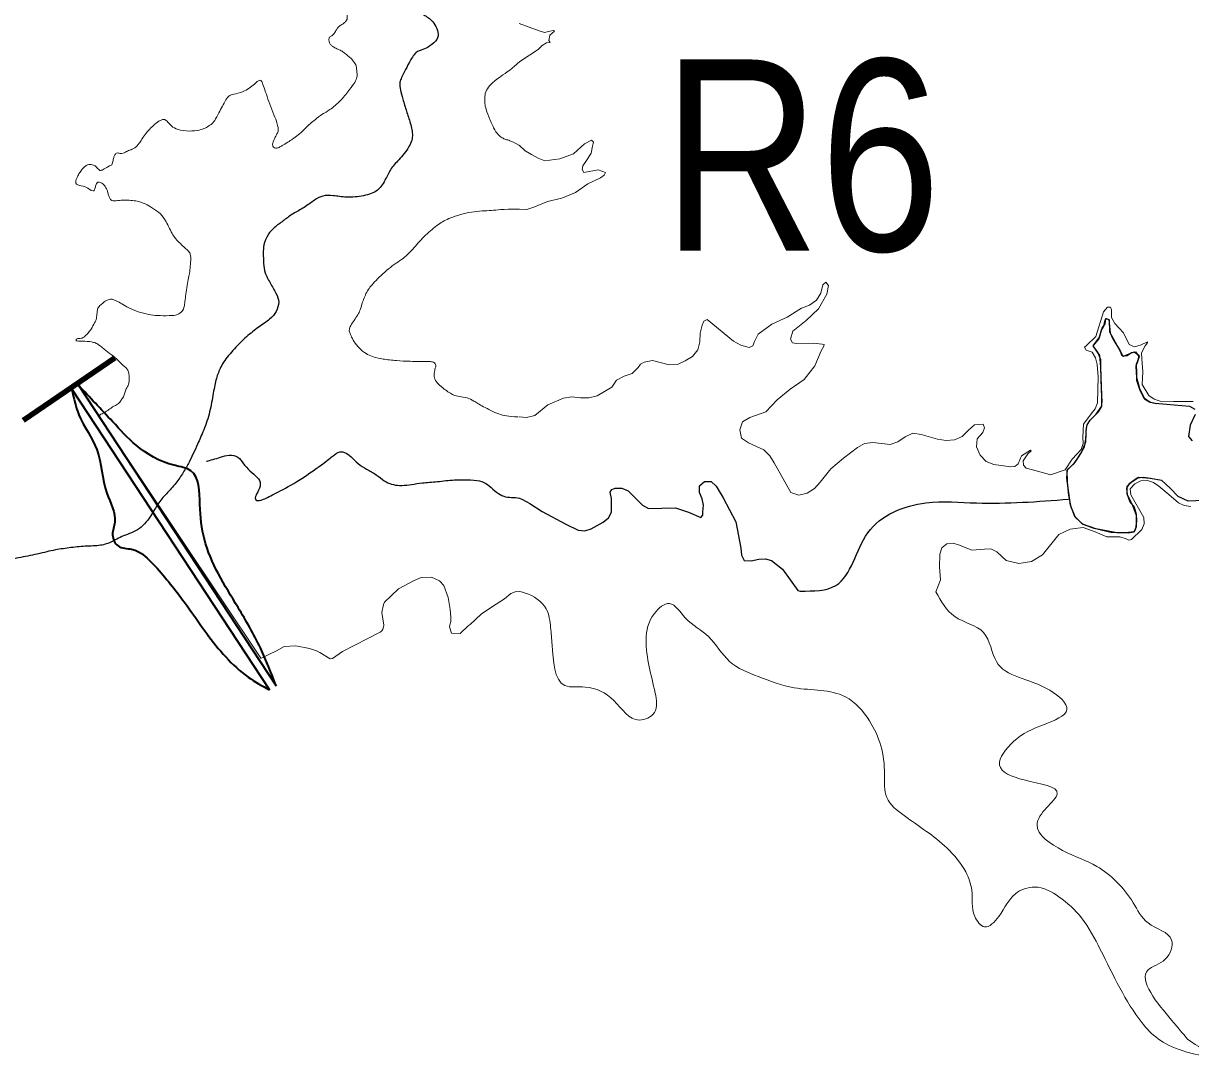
# Model space of a CAD drawing. Extents: x 553962 to 842807, y 8883888 to 9032388.
# Drawn here: x 673791 to 676840, y 8978200 to 8980900 of the extents above; entities that cross this region are included whole.
import ezdxf
from ezdxf.enums import TextEntityAlignment as Align

# ---------------------------------------------------------------- set-up
doc = ezdxf.new("R2010")
doc.units = 0
doc.header["$LTSCALE"] = 160
for name, color, linetype, lineweight in [('21', 7, 'Continuous', 25), ('7', 7, 'Continuous', 90), ('8', 7, 'Continuous', 13)]:
    doc.layers.add(name, color=color, linetype=linetype, lineweight=lineweight)

msp = doc.modelspace()

# ---------------------------------------------------------------- linework, layer by layer
at = {"layer": '21'}
for points in [[(676735.1, 8979710.2), (676716.5, 8979713.3), (676699.8, 8979711.5), (676685.3, 8979701), (676673.4, 8979689.2), (676673.4, 8979670.8), (676681.3, 8979649.7), (676691.9, 8979635.3), (676697.1, 8979616.9), (676698.5, 8979598.5), (676695.8, 8979578.7), (676691.9, 8979570.9), (676670.8, 8979568.2), (676655, 8979568.2), (676631.3, 8979569.5), (676591.8, 8979578.7), (676557.6, 8979590.6), (676537.4, 8979611.3), (676526.2, 8979640.9), (676516.8, 8979711.5), (676518.1, 8979733.9), (676535.2, 8979749.7), (676548.4, 8979769.1), (676562.9, 8979792.8), (676566.8, 8979819.1), (676566.8, 8979833.5), (676568.2, 8979848), (676574.8, 8979859.8), (676593.2, 8979878.2), (676607.7, 8979899.2), (676607.7, 8979926.8), (676606.3, 8979975.5), (676605, 8980003.1), (676605, 8980020.2), (676598.4, 8980038.6), (676585.3, 8980057), (676599.8, 8980074.1), (676609, 8980103), (676616.9, 8980114.8), (676618.2, 8980128), (676626.1, 8980125.4), (676627.4, 8980108.3), (676629.1, 8980090.7), (676636.6, 8980075.4), (676656.4, 8980042.5), (676661.6, 8980030.7), (676673.5, 8980032), (676685.3, 8980039.9), (676695.9, 8980041.2), (676705.1, 8980028.1), (676697.2, 8980008.4), (676698.5, 8979987.3), (676698.5, 8979967.6), (676706.4, 8979943.9), (676716.9, 8979921.6), (676734, 8979909.8), (676749.8, 8979906.6)], [(676893.9, 8979653.4), (676833.5, 8979650.9), (676806.7, 8979663.1), (676786.2, 8979685), (676764.8, 8979705), (676734.4, 8979710.3), (676704, 8979712.9), (676679.2, 8979696.2), (676672.1, 8979684), (676673.9, 8979668.5), (676687.2, 8979642), (676697.5, 8979614.2), (676697.2, 8979584.4), (676691.5, 8979570.5), (676677.1, 8979567.8), (676646.6, 8979568.3), (676587.6, 8979579.8), (676559.2, 8979589.7), (676539.3, 8979608.2), (676527.7, 8979635), (676521.6, 8979666.9), (676517.9, 8979700.7), (676517.3, 8979732.2), (676538.4, 8979753.2), (676554.7, 8979778.5), (676566, 8979805.8), (676566.8, 8979835.9), (676569.1, 8979850.7), (676577.5, 8979863.1), (676599, 8979884.4), (676607, 8979897.2), (676609, 8979911.7), (676606.8, 8979942.2), (676605, 8980001.9), (676602.5, 8980031.5), (676585.3, 8980056.7), (676602.9, 8980080.8), (676605.9, 8980095.8), (676613.4, 8980108.1), (676616.7, 8980123.8), (676619.7, 8980128.2), (676626.8, 8980124.6), (676628.2, 8980093.8), (676656.8, 8980041), (676659.3, 8980033.3), (676664.7, 8980029.9), (676679.1, 8980035.7), (676692.6, 8980041.7), (676704.2, 8980032.5), (676701.9, 8980018), (676696.6, 8980004.1), (676698.3, 8979973.9), (676705.9, 8979945.2), (676719.6, 8979918.7), (676732.3, 8979910.4), (676746.8, 8979906.9), (676777, 8979904.4), (676836.4, 8979899), (676850.4, 8979891.1)], [(676851.1, 8979877.8), (676838.2, 8979849.8), (676834.1, 8979820.2), (676843.5, 8979808.4)], [(675087.2, 8979659.3), (675095, 8979655.6), (675114.1, 8979645.4), (675146.7, 8979624.2), (675208.2, 8979591.3), (675240.7, 8979575.2), (675257.5, 8979573.3), (675274.6, 8979579), (675305.8, 8979595.8), (675319.4, 8979607.2), (675327.3, 8979622.7), (675327.6, 8979658.2), (675323.6, 8979674.8), (675328.6, 8979681.6), (675337.3, 8979685.4), (675354.3, 8979685.1), (675371.1, 8979678.1), (675396.3, 8979653.2), (675408.5, 8979640.4), (675424, 8979631.9), (675459.2, 8979632.5), (675494.4, 8979633.6), (675528, 8979622.3), (675560.4, 8979608.1), (675566.2, 8979614.1), (675565.7, 8979622.9), (675567.7, 8979640.6), (675564.3, 8979657.6), (675557.1, 8979673.7), (675557, 8979691.4), (675570.5, 8979702.5), (675587.8, 8979702.3), (675600.7, 8979690.3), (675618.7, 8979659.8), (675651.8, 8979597.5), (675665.5, 8979528.3), (675666.5, 8979510.4), (675673.8, 8979496.2), (675691.8, 8979495.5), (675711.8, 8979499.3), (675729.3, 8979500.5), (675745.4, 8979495.8), (675773.5, 8979473.1), (675814.3, 8979417.8), (675820.2, 8979416.2)]]:
    msp.add_lwpolyline(points, dxfattribs=at)
for points in [[(675088.2, 8981289.5), (675084.6, 8981286.1), (675073.1, 8981281), (675059.7, 8981272.7), (675039.9, 8981265.7), (675019.6, 8981265.6), (674995.4, 8981268.7), (674982, 8981273.1), (674960.3, 8981278.1), (674940.6, 8981276.2), (674934.2, 8981266.7), (674930.4, 8981246.4), (674930.3, 8981233.3), (674939.2, 8981216.9), (674950, 8981194.1), (674950, 8981172.6), (674932.2, 8981151.7), (674910.5, 8981138.4), (674888.2, 8981126.9), (674870.8, 8981114.5), (674849.1, 8981094.2), (674823.7, 8981070.8), (674802, 8981051.2), (674784.8, 8981030.3), (674766.2, 8981002.1), (674758, 8980979.3), (674754.2, 8980961.6), (674762.4, 8980950.3), (674795.5, 8980943.4), (674824.7, 8980928.9), (674855.4, 8980911.6), (674866.2, 8980896.4), (674876.3, 8980876.2), (674874.2, 8980857.5), (674852.5, 8980838.7), (674834.8, 8980830.4), (674816.2, 8980826.5), (674798.8, 8980797.3), (674785.8, 8980771.4), (674778.7, 8980757.7), (674774.3, 8980746.3), (674774.3, 8980730.6), (674779.7, 8980710.9), (674789.6, 8980677.2), (674799.5, 8980647.8), (674809.4, 8980612.7), (674805.2, 8980583.2), (674774.2, 8980544.7), (674750.3, 8980520.8), (674739, 8980494.1), (674719.4, 8980460.5), (674681.4, 8980447.8), (674633.7, 8980443.5), (674600.1, 8980450.4), (674572.5, 8980450.3), (674553, 8980439), (674525.2, 8980417.8), (674494.6, 8980402.3), (674473.2, 8980385.5), (674449, 8980368.7), (674429.1, 8980349.2), (674417.7, 8980318.3), (674418.2, 8980300.5), (674418.2, 8980271.1), (674421.1, 8980248.6), (674435.4, 8980221.9), (674452.6, 8980193.8), (674461.2, 8980171.3), (674452.6, 8980146.1), (674437, 8980126.5), (674405.6, 8980106.4), (674374.2, 8980081.3), (674342.8, 8980050.5), (674311.5, 8980012.7), (674298.6, 8979983.2), (674290.1, 8979952.4), (674283, 8979903.3), (674270.2, 8979852.8), (674250.5, 8979810.5), (674243.8, 8979793.3), (674225.4, 8979755.1)], [(674225.4, 8979755.1), (674222.2, 8979749.1), (674211.1, 8979728.9), (674193.8, 8979701.7), (674168, 8979673.7), (674143.7, 8979647.1), (674129.5, 8979619.1), (674096.6, 8979574.2), (674050.8, 8979561.7), (674019.3, 8979542.1), (673990.7, 8979533.8), (673947.8, 8979533.8), (673904.9, 8979528.3), (673866.3, 8979522.8), (673814.8, 8979508.9), (673766.2, 8979501.9), (673727.5, 8979486.2), (673707.4, 8979468.8), (673695.9, 8979444.3), (673685.8, 8979419.8)], [(674269.9, 8979755.2), (674271, 8979755.6), (674281, 8979758.8), (674301.5, 8979764.1), (674322.1, 8979771.7), (674348.5, 8979771.6), (674363.3, 8979753.9), (674372.3, 8979741.2), (674378.3, 8979735)], [(674378.3, 8979735), (674384.3, 8979728.8), (674399.4, 8979716.5), (674413.6, 8979702), (674406.5, 8979679.2), (674395.3, 8979662.6), (674398.5, 8979650.6), (674415.9, 8979653.8), (674449.4, 8979671.4), (674501.4, 8979697.8), (674579.8, 8979752.3), (674601.8, 8979771.3), (674617.6, 8979782), (674634.1, 8979778.8), (674651.9, 8979763), (674669.8, 8979744), (674693.9, 8979732.5), (674719.3, 8979715.9), (674739.1, 8979699.9), (674757.5, 8979693.5), (674779.1, 8979691.4), (674805.7, 8979694.5), (674831.1, 8979699.4), (674872.3, 8979701.7), (674917.4, 8979707.8), (674962.5, 8979706.9), (674989.8, 8979703.6), (675008.2, 8979692.1), (675027.3, 8979672.9), (675045.8, 8979662.6), (675065.5, 8979660.6), (675080.1, 8979660.5), (675087.2, 8979659.3)]]:
    msp.add_open_spline(points, degree=3, dxfattribs=at)
msp.add_spline([(675820.2, 8979416.2), (675913.3, 8979430.9), (675996.6, 8979568.1), (676148.5, 8979646.5), (676280.7, 8979646.5), (676520.8, 8979656.2)], degree=3, dxfattribs=at)
at = {"layer": '7'}
msp.add_line((673791.5, 8979862.6), (674030.2, 8980026), dxfattribs=at)
at = {"layer": '8', "lineweight": 35}
for p, q in [((673918.3, 8979943.4), (674434.6, 8979157.8)), ((673935.1, 8979954.4), (674451.3, 8979168.8))]:
    msp.add_line(p, q, dxfattribs=at)
at = {"layer": '8'}
for points in [[(675086.3, 8980899.2), (675138.8, 8980879.9), (675152.6, 8980875.6), (675166.3, 8980878.8), (675175.5, 8980881), (675178.7, 8980879.6), (675166.6, 8980868.4), (675163.8, 8980854.9), (675166.8, 8980849.8), (675157.9, 8980848.8), (675146.1, 8980841.7), (675136.1, 8980831.1), (675087.6, 8980800)], [(675086.3, 8980580.9), (675101.7, 8980566.1), (675118.5, 8980556.5), (675135.5, 8980546.9), (675152.9, 8980540.3), (675192, 8980545.7), (675228, 8980559), (675256.8, 8980584.8), (675274.7, 8980594.1), (675280.3, 8980589.3), (675278.1, 8980578.7), (675274.1, 8980560.1), (675263.9, 8980543.5), (675252.9, 8980527.5), (675250.4, 8980518.1), (675254.8, 8980509.9), (675292.9, 8980516.7), (675311.5, 8980510), (675308.5, 8980502.6), (675298.9, 8980496.2), (675265.4, 8980480.7), (675233.7, 8980457.4), (675197.9, 8980442.8), (675160.5, 8980434.2), (675124.8, 8980419.1), (675106.5, 8980413.1), (675087.2, 8980414.5)], [(675086.3, 8979871.1), (675105.8, 8979869.5), (675127.3, 8979874.8), (675161.2, 8979903.1), (675202.2, 8979920.5), (675223.9, 8979924), (675246.1, 8979921.5), (675268.3, 8979921), (675289.6, 8979926.2), (675328, 8979949.3), (675340.2, 8979967.6), (675360.3, 8979977.4), (675381.1, 8979984.6), (675397.2, 8980000.1), (675403.2, 8980009.4), (675413, 8980014.1), (675434.8, 8980018.5), (675478, 8980007.6), (675500.1, 8980008), (675520.1, 8980017.4), (675539.2, 8980029), (675552.6, 8980046.4), (675557.8, 8980067.6), (675558.8, 8980089.8), (675563.7, 8980111.1), (675568.5, 8980121.5), (675577.5, 8980126.2), (675645.7, 8980069.4), (675665.3, 8980059.1), (675686.9, 8980052.6), (675696.1, 8980057.4), (675700.5, 8980068.1), (675710.1, 8980087.6), (675746, 8980113.6), (675786.4, 8980132.2), (675823.9, 8980155), (675844.5, 8980163.2), (675862.7, 8980176.1), (675873.8, 8980194.9), (675879.4, 8980216.3), (675887.3, 8980222.9), (675893.9, 8980214.5), (675889.6, 8980191.8), (675868, 8980153.8), (675835.7, 8980123.4), (675800.8, 8980095.1), (675794.7, 8980074.3), (675799.9, 8980064.7), (675810.8, 8980063.3), (675855, 8980063.7), (675877.6, 8980061.7), (675882.5, 8980060.5), (675882.1, 8980056.2), (675875.2, 8980044.2), (675857.9, 8980004.9), (675830.3, 8979969.1), (675794.2, 8979943.8), (675760, 8979916), (675730.5, 8979884.8), (675688.2, 8979869.3), (675669.7, 8979858.3), (675662.2, 8979837.3), (675666.7, 8979815.9), (675684.8, 8979803.2), (675725.2, 8979785.3)], [(676512.4, 8979733), (676530, 8979760.8), (676553.8, 8979786.4), (676559.3, 8979801.6), (676558.3, 8979818.2), (676560.1, 8979852.3), (676579.8, 8979879.2), (676590.2, 8979892.5), (676596.2, 8979908.2), (676598.3, 8979975.8), (676595.6, 8980008.6), (676591.2, 8980025.2), (676582.6, 8980040), (676566.6, 8980045.8), (676562.3, 8980053.9), (676567.8, 8980058.1), (676592.5, 8980081), (676612.5, 8980145.4), (676622.8, 8980158.2), (676630.3, 8980157.6), (676632.7, 8980150.7), (676633.4, 8980130.8), (676641.8, 8980115.7), (676664.4, 8980091.1), (676678.9, 8980060.2), (676692.8, 8980054.2), (676710.5, 8980059.7), (676727.2, 8980067.5), (676726.6, 8980064.5), (676720.8, 8980056.8), (676711.7, 8980038.8), (676711.9, 8980022.6), (676714.8, 8979989.3), (676713.1, 8979956.1), (676730.8, 8979926.9), (676744.2, 8979917.3), (676760, 8979912.5), (676794.6, 8979911.3), (676828.5, 8979911.4), (676845.9, 8979911.8)], [(674598.6, 8979240), (674593.1, 8979239.1), (674565.6, 8979255.6), (674557.2, 8979259.9), (674538.5, 8979265.8), (674503.4, 8979273.4), (674472.5, 8979271.7), (674452.6, 8979260.3), (674412.4, 8979241.2), (674411.5, 8979240.6), (673988.2, 8979874.4)], [(675725.2, 8979785.3), (675741, 8979769.8), (675752.5, 8979750.9), (675795.8, 8979673.8), (675816.6, 8979666.7), (675838.7, 8979671.8), (675857.1, 8979684.2), (675872.4, 8979700.7), (675899.7, 8979735.8), (675933.4, 8979763.6), (675969.4, 8979791.2), (675988.3, 8979802), (676010.2, 8979804.3), (676055, 8979799.5), (676075.2, 8979806.4), (676094.3, 8979819.4), (676114.1, 8979828.6), (676135.9, 8979825.7), (676178.6, 8979812.8), (676200.9, 8979809.5), (676223.1, 8979811.2), (676243, 8979820.4), (676259.2, 8979836.5), (676275, 8979850.4), (676298.1, 8979852.1), (676301.1, 8979842.9), (676296.6, 8979830.7), (676282, 8979814.2), (676280.3, 8979793.1), (676289.8, 8979771), (676305.4, 8979754.7), (676325.6, 8979747), (676369.8, 8979740.7), (676380.9, 8979741.9), (676389.1, 8979748.5), (676397.6, 8979769.4), (676421.3, 8979784.1)], [(676421.3, 8979784.1), (676423.6, 8979782.4), (676414.2, 8979774.5), (676402, 8979756.8), (676403.2, 8979745.5), (676409.8, 8979737.6), (676453, 8979726.1), (676473.6, 8979719.9), (676512.4, 8979733)], [(676840, 8979637.3), (676823, 8979639.4), (676808.1, 8979646.4), (676782.6, 8979668.6), (676756.5, 8979690.5), (676742.7, 8979700.2), (676727, 8979705.2), (676709.8, 8979704), (676693.6, 8979696.6), (676682.1, 8979683.6), (676683.7, 8979667.6), (676717.2, 8979608.8), (676718.3, 8979591.9), (676712, 8979577.2), (676685.4, 8979550.7), (676678, 8979549.3), (676671, 8979553.1), (676654.9, 8979557.9), (676620.8, 8979558.3), (676590.2, 8979571.3), (676559, 8979582.3), (676525.1, 8979577.6), (676495.1, 8979563.6), (676453.2, 8979510.5), (676424.4, 8979493.1), (676391, 8979488.4), (676358.3, 8979496.3), (676333.3, 8979519.1), (676318, 8979526.3), (676301.5, 8979525.9), (676267.9, 8979523.4), (676236.3, 8979535.7), (676219.6, 8979541.1), (676203.3, 8979539.6), (676190.2, 8979528.8), (676184.3, 8979513), (676184.2, 8979479.4), (676186.5, 8979445.7), (676174.7, 8979414.5)], [(675088.1, 8979414.9), (675088, 8979414.8), (675075.8, 8979414.4), (675064.3, 8979410.1), (675047.5, 8979395.7), (675016.9, 8979376.3), (674986.8, 8979356), (674958.1, 8979328.9), (674953.2, 8979325.6), (674932.6, 8979305), (674909.8, 8979306.4), (674904.7, 8979322.5), (674905.6, 8979328), (674908.1, 8979336.9), (674908.1, 8979348.3), (674906, 8979368.2), (674901.3, 8979394.5), (674901.1, 8979399.4), (674889.6, 8979430.9), (674877.9, 8979442.7), (674856.9, 8979452.3), (674830.5, 8979451.3), (674812.3, 8979443.7)], [(674812.3, 8979443.7), (674770.9, 8979422), (674734.5, 8979386.9), (674732, 8979381.4), (674727.3, 8979360.2), (674732.8, 8979326.8), (674732, 8979321.7), (674730.3, 8979316.6), (674727.3, 8979311.9), (674723.1, 8979309), (674624.5, 8979258.6), (674598.6, 8979240)]]:
    msp.add_lwpolyline(points, dxfattribs=at)
for points in [[(673977, 8980528.2), (673980.1, 8980526.9), (673983.3, 8980523), (673987.7, 8980518.2), (673990.7, 8980514.8), (673998.5, 8980515.7), (674013.7, 8980526.8), (674019.1, 8980527.7), (674022.5, 8980529.7), (674024.5, 8980535), (674026.9, 8980547.5), (674029.4, 8980554.7), (674034.3, 8980561.5), (674040.1, 8980561), (674044.1, 8980559.5), (674051.4, 8980559), (674064.5, 8980566.5), (674073.6, 8980569.5), (674077.5, 8980572), (674080.5, 8980573.3), (674084.8, 8980575.8), (674086.9, 8980577.5), (674089.5, 8980580.5), (674097.3, 8980591.1), (674104.2, 8980602.1), (674114.5, 8980616.1), (674134.5, 8980637), (674149.7, 8980647.1), (674157, 8980648.9), (674160.5, 8980648.8), (674165.3, 8980645.9), (674178.6, 8980630.2), (674192.8, 8980622), (674225.1, 8980616.6), (674253, 8980620.8), (674266.2, 8980625.6), (674279.4, 8980633.3), (674289.2, 8980641.5), (674297.5, 8980657.6), (674320.5, 8980700), (674325.4, 8980707.7), (674329.8, 8980711), (674338.1, 8980713.9), (674366, 8980720.6), (674380.7, 8980729.2), (674396.3, 8980741.7), (674404.6, 8980749.9), (674410.5, 8980751.3), (674412.9, 8980750.3), (674415.4, 8980746.5), (674421.8, 8980726), (674430.1, 8980702.8), (674439.5, 8980673.8), (674451.8, 8980646.8), (674455.7, 8980632.3), (674457.7, 8980622.2), (674455.7, 8980613), (674448.9, 8980603.4), (674441.6, 8980584.6), (674442.6, 8980578.8), (674447, 8980573.5), (674452.8, 8980573), (674461.7, 8980576.3), (674468.5, 8980581.1), (674487.1, 8980591.7), (674495.9, 8980598.9), (674513.6, 8980610.5), (674527.9, 8980626.1), (674559.9, 8980654.4), (674575.3, 8980664.1), (674588.7, 8980670.9), (674622.4, 8980698.5), (674645, 8980729.2), (674658, 8980745.6), (674663.3, 8980760.1), (674663.3, 8980767.3), (674661.8, 8980776), (674661.3, 8980784.7), (674659.9, 8980792.4), (674648.3, 8980807.6), (674640.6, 8980813.8), (674629.5, 8980822), (674622.7, 8980828.7), (674609.7, 8980832.5), (674599.1, 8980839.2), (674594.3, 8980843.6), (674589.5, 8980850.3), (674589.4, 8980861.9), (674591.4, 8980863.8), (674594.7, 8980865.8), (674598.6, 8980868.2), (674602.9, 8980872.1), (674607.2, 8980879.8), (674614.4, 8980891.8), (674623.1, 8980896.2), (674630.3, 8980901.1), (674636.1, 8980907.8), (674637.6, 8980913.6), (674637.1, 8980922.8), (674635.6, 8980937.2), (674633.2, 8980954.7)], [(675087.6, 8980800), (675070, 8980783), (675033.3, 8980757.5), (675012.6, 8980742), (674999.1, 8980724), (674996.1, 8980709.5), (674996.1, 8980689), (674999.1, 8980677), (675009.2, 8980648.5), (675023.3, 8980618), (675033.9, 8980605.5), (675045.4, 8980598.5), (675051.5, 8980595.5), (675062.1, 8980594), (675085.7, 8980581.5)], [(673968.6, 8980463.2), (673955.9, 8980473.4), (673940.7, 8980474.9), (673930.9, 8980478.3), (673928.5, 8980481.2), (673928.5, 8980487.7), (673930.4, 8980494.5), (673934.8, 8980503.8), (673941.2, 8980513.5), (673948.1, 8980522.1), (673953.4, 8980527), (673960.8, 8980530.8), (673964.7, 8980531.3), (673973.8, 8980529.6), (673977, 8980528.2)], [(674002.5, 8980048.4), (673985.8, 8980062.2), (673976.9, 8980066.8), (673950.9, 8980069.3), (673933, 8980069.3), (673929.5, 8980070), (673929.1, 8980072.5), (673929.3, 8980073.7), (673932, 8980075.3), (673934.9, 8980076.4), (673942.8, 8980076.4), (673947.7, 8980078.3), (673951.6, 8980081.2), (673957.5, 8980087.5), (673965.3, 8980095.2), (673976.6, 8980114.9), (673982, 8980125), (673984, 8980140.5), (673984, 8980150.1), (673988.4, 8980160.2), (673998.7, 8980167.9), (674006.1, 8980175.6), (674020.3, 8980179.4), (674026.7, 8980178), (674038, 8980173.1), (674052, 8980164.5), (674071.5, 8980153.8), (674097.8, 8980143.1), (674126.4, 8980137.1), (674144.9, 8980135.7), (674184.8, 8980135.6), (674193.2, 8980138), (674207.4, 8980147.1), (674212.3, 8980157.7), (674215.7, 8980195.8), (674225, 8980244.5), (674227, 8980259), (674228.9, 8980282.6), (674228.4, 8980290.8), (674226.9, 8980300), (674219.6, 8980308.2), (674207.3, 8980317.9), (674196, 8980330), (674183.3, 8980341.6), (674162.7, 8980386), (674151.4, 8980401.5), (674127.1, 8980418.4), (674110.5, 8980427.6), (674098.2, 8980432.5), (674086, 8980435.9), (674068.3, 8980437.4), (674045.8, 8980437.5), (674029.6, 8980435.6), (674022.3, 8980436.1), (674018.3, 8980439.5), (674012, 8980454.9), (674011.5, 8980460.2), (674010, 8980466.5), (674001.2, 8980479.5), (673991.9, 8980484.9), (673986, 8980484.9), (673982.6, 8980481), (673980.4, 8980475.7), (673977.4, 8980463.7), (673975.5, 8980461.8), (673974, 8980461.3), (673968.6, 8980463.2)], [(675086, 8980414.3), (675039.7, 8980414.4), (675017.6, 8980409.5), (674962.2, 8980409.6), (674901.9, 8980390.6), (674877.3, 8980376.7), (674840.2, 8980346.7), (674812.2, 8980312.8), (674785.1, 8980284.8), (674745, 8980260.8), (674705, 8980220.9), (674687.1, 8980198.9), (674675.1, 8980164.9), (674671.2, 8980150), (674665.2, 8980139), (674655.2, 8980123), (674645.3, 8980110), (674642.3, 8980099.2), (674642.8, 8980092.7), (674648.3, 8980080.3), (674656.8, 8980063.8), (674672.9, 8980045.8), (674691, 8980033.3), (674706.5, 8980027.3), (674728.1, 8980022.3), (674767.4, 8980018.2), (674798.6, 8980016.2), (674850.3, 8980016), (674860.3, 8980015.5), (674865.9, 8980012.5), (674868.4, 8980008), (674868.9, 8980003), (674865.4, 8979994.5), (674863.5, 8979975.5), (674868.5, 8979963.4), (674885.7, 8979946.8), (674915.1, 8979926.7), (674928.7, 8979925.1), (674951.3, 8979921.5), (674966.4, 8979914), (674989.1, 8979899.3), (675035.3, 8979876.1), (675056.5, 8979872.4), (675083.6, 8979871.3)]]:
    msp.add_open_spline(points, degree=3, dxfattribs=at)
for points in [[(673988.2, 8979874.4), (673994.2, 8979878), (674005.8, 8979884.5), (674029.5, 8979900.1), (674040, 8979906.2), (674046.6, 8979914.7), (674052.6, 8979923.8), (674060.2, 8979944.5), (674066.2, 8979956.6), (674067.7, 8979966.6), (674067.2, 8979983.2), (674064.2, 8979993.3), (674052.1, 8980005.9), (674035, 8980023), (674020.4, 8980034.6), (674002.5, 8980048.4)], [(676832.1, 8978244.5), (676882.7, 8978204.8), (676819.8, 8978214.6), (676711.8, 8978289.2), (676603.8, 8978479.8), (676554.7, 8978562.3), (676495.8, 8978617.3), (676433, 8978642.9), (676381.9, 8978625.2), (676338.7, 8978566.2), (676301.4, 8978538.8), (676275.9, 8978566.2), (676268.1, 8978635), (676252.3, 8978682.2), (676203.2, 8978745), (676091.3, 8978829.5), (676046.2, 8978876.7), (676040.3, 8978937.6), (676030.5, 8979012.2), (676001, 8979077), (675938.2, 8979139.9), (675804.6, 8979163.5), (675710.4, 8979192.9), (675635.8, 8979232.2), (675580.8, 8979297.1), (675519.9, 8979346.2), (675478.7, 8979383.5), (675439.4, 8979358), (675417.8, 8979289.2), (675425.7, 8979218.5), (675441.4, 8979149.7), (675439.4, 8979098.7), (675400.1, 8979079), (675333.4, 8979130.1), (675258.8, 8979165.4), (675205.8, 8979169.4), (675172.4, 8979275.5), (675168.4, 8979320.6), (675156.7, 8979369.8), (675102.1, 8979411.1), (675088, 8979414.8)], [(676174.7, 8979414.5), (676223.7, 8979349.4), (676299, 8979307.5), (676332.5, 8979232.2), (676471.9, 8979156.9), (676516.6, 8979106.7), (676458, 8979067.7), (676377.1, 8979023.1), (676340.9, 8978961.7), (676405, 8978922.7), (676491.5, 8978886.4), (676463.6, 8978850.2), (676438.5, 8978805.5), (676505.4, 8978738.6), (676594.6, 8978696.8), (676689.5, 8978602), (676728.5, 8978549), (676789.9, 8978504.4), (676773.1, 8978454.2), (676728.5, 8978426.3), (676789.9, 8978295.2), (676832.1, 8978244.5)]]:
    msp.add_spline(points, degree=3, dxfattribs=at)
at = {"layer": '8', "lineweight": 35}
for points in [[(673918.3, 8979943.4), (673936.6, 8979876.6), (673983.4, 8979785.8), (674009.7, 8979671.7), (674030.2, 8979595.6), (674024.4, 8979563.3), (674039, 8979534.1), (674074.1, 8979525.3), (674135.6, 8979481.4), (674211.6, 8979387.7), (674270.2, 8979305.7), (674378.4, 8979191.6), (674434.6, 8979157.8)], [(674451.3, 8979168.8), (674410.6, 8979267.7), (674352.1, 8979373.1), (674264.3, 8979551.6), (674252.6, 8979642.4), (674229.2, 8979730.2), (674185.3, 8979744.8), (674085.8, 8979797.6), (674024.4, 8979859), (673935.1, 8979954.4)]]:
    msp.add_spline(points, degree=3, dxfattribs=at)

# ---------------------------------------------------------------- texts
at = {"layer": '8', "width": 0.85}
msp.add_text('R6', height=500, dxfattribs=at).set_placement((675823.9, 8980305.3), align=Align.CENTER)

doc.saveas('drawing.dxf')
